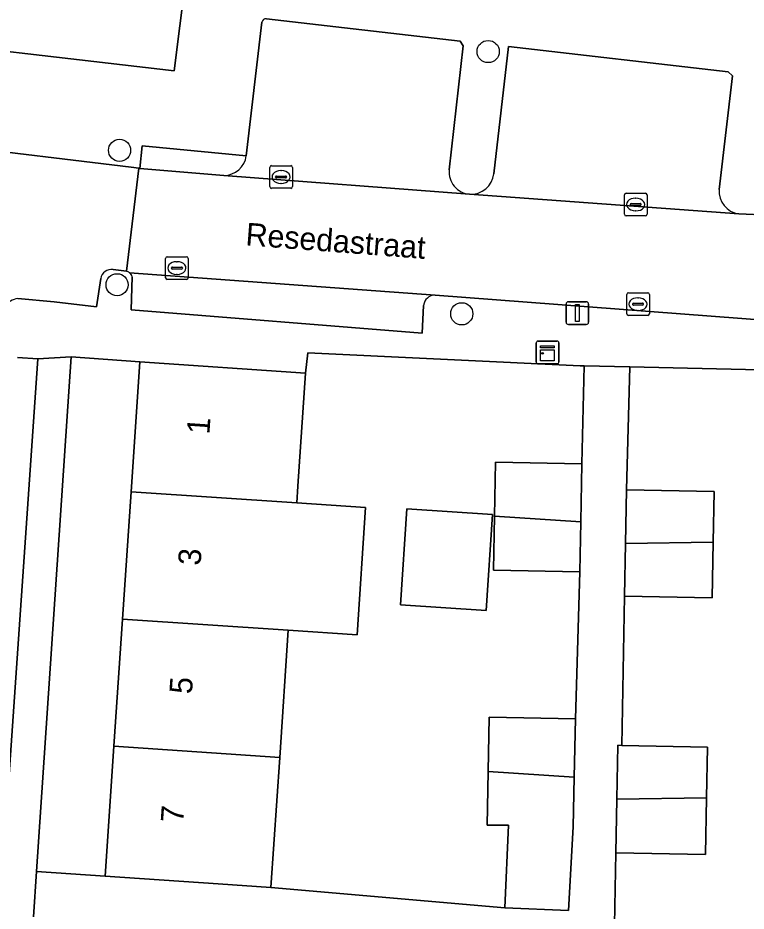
# Model space of a CAD drawing. Extents: x 162250 to 162661, y 380743 to 381606.
# Drawn here: x 162380.48 to 162412.64, y 380864.99 to 380904.42 of the extents above; entities that cross this region are included whole.
import ezdxf

# ---------------------------------------------------------------- set-up
doc = ezdxf.new("R2010")
doc.units = 0
for name, color, linetype in [('IMGEO_Boom', 7, 'Continuous'), ('IMGEO_Erf', 7, 'Continuous'), ('IMGEO_Kast', 7, 'Continuous'), ('IMGEO_Kolk', 7, 'Continuous'), ('IMGEO_Lichtmast', 7, 'Continuous'), ('IMGEO_Muur', 7, 'Continuous'), ('IMGEO_Openbare_ruimte_label', 7, 'Continuous'), ('IMGEO_Pand', 7, 'Continuous'), ('IMGEO_Pand_nummerreeks', 7, 'Continuous'), ('IMGEO_Parkeervlak_open', 7, 'Continuous'), ('IMGEO_Rijbaan_lokaal_open', 7, 'Continuous'), ('IMGEO_Voetpad_open', 7, 'Continuous')]:
    doc.layers.add(name, color=color, linetype=linetype)

msp = doc.modelspace()

# ---------------------------------------------------------------- linework, layer by layer
at = {"layer": 'IMGEO_Boom'}
for centre in [(162401.249, 380902.934), (162384.974, 380898.573), (162384.867, 380892.639), (162400.085, 380891.357)]:
    msp.add_circle(centre, 0.489, dxfattribs=at)
at = {"layer": 'IMGEO_Erf'}
for points in [[(162359.955, 380909.304), (162354.393, 380909.948), (162348.831, 380910.593), (162343.269, 380911.238), (162337.707, 380911.883), (162332.144, 380912.528), (162326.582, 380913.172), (162321.02, 380913.817), (162315.458, 380914.462), (162309.896, 380915.106), (162304.215, 380915.765), (162303.756, 380911.805), (162387.38, 380902.085), (162387.886, 380906.066), (162382.204, 380906.725), (162376.642, 380907.369), (162371.079, 380908.014), (162365.517, 380908.659)], [(162405.296, 380879.976), (162401.487, 380880.048), (162401.532, 380882.425), (162401.577, 380884.812), (162405.387, 380884.739), (162405.485, 380889.063), (162405.312, 380889.067), (162393.282, 380889.634), (162393.187, 380888.744), (162392.852, 380883.756), (162392.802, 380883.009), (162395.84, 380882.805), (162395.462, 380877.191), (162392.424, 380877.395), (162392.046, 380871.78), (162391.66, 380866.041), (162401.978, 380865.143), (162402.151, 380868.791), (162401.2, 380868.786), (162401.245, 380871.163), (162401.29, 380873.55), (162405.1, 380873.477)], [(162385.105, 380877.885), (162385.483, 380883.5), (162385.869, 380889.237), (162382.837, 380889.454), (162381.309, 380866.738), (162384.342, 380866.534), (162384.728, 380872.271)], [(162419.758, 380880.634), (162419.747, 380881.395), (162419.736, 380882.194), (162419.666, 380887.149), (162419.632, 380888.743), (162407.505, 380889.017), (162407.359, 380883.59), (162411.226, 380883.516), (162411.183, 380881.273), (162411.137, 380878.822), (162407.27, 380878.896), (162407.144, 380872.31), (162410.938, 380872.237), (162410.895, 380869.993), (162410.848, 380867.489), (162406.889, 380867.565), (162406.828, 380864.39), (162410.788, 380864.314), (162419.991, 380864.367), (162419.909, 380870.121), (162417.568, 380870.088), (162417.488, 380875.725), (162417.419, 380880.6)], [(162397.378, 380878.519), (162397.663, 380882.755), (162401.444, 380882.501), (162401.158, 380878.264)]]:
    msp.add_lwpolyline(points, close=True, dxfattribs=at)
at = {"layer": 'IMGEO_Kast'}
for p, q in [((162403.371, 380889.226), (162403.371, 380890.067)), ((162403.371, 380890.067), (162403.371, 380889.226)), ((162403.446, 380890.151), (162404.287, 380890.151)), ((162404.287, 380890.151), (162403.446, 380890.151)), ((162404.371, 380890.076), (162404.371, 380889.235)), ((162404.371, 380889.235), (162404.371, 380890.076)), ((162404.296, 380889.151), (162403.455, 380889.151)), ((162403.455, 380889.151), (162404.296, 380889.151))]:
    msp.add_line(p, q, dxfattribs=at)
for points in [[(162403.566, 380889.941), (162404.166, 380889.941), (162404.166, 380889.856), (162403.566, 380889.856), (162403.566, 380889.941)], [(162403.566, 380889.766), (162404.166, 380889.766), (162404.166, 380889.277), (162403.566, 380889.277), (162403.566, 380889.766)]]:
    msp.add_lwpolyline(points, dxfattribs=at)
msp.add_circle((162403.65, 380889.615), 0.0377, dxfattribs=at)
for centre, start, end in [((162403.449, 380890.073), 92.4484, 184.2845), ((162403.449, 380890.073), 92.4484, 184.2845), ((162404.293, 380890.073), 2.4484, 94.2845), ((162404.293, 380890.073), 2.4484, 94.2845), ((162403.449, 380889.229), 182.4484, 274.2845), ((162403.449, 380889.229), 182.4484, 274.2845), ((162404.293, 380889.229), 272.4484, 4.2845), ((162404.293, 380889.229), 272.4484, 4.2845)]:
    msp.add_arc(centre, 0.0779, start, end, dxfattribs=at)
at = {"layer": 'IMGEO_Kolk'}
for p, q in [((162391.681, 380897.896), (162392.533, 380897.896)), ((162391.606, 380896.97), (162391.606, 380897.822)), ((162392.094, 380897.676), (162392.119, 380897.676)), ((162392.607, 380897.822), (162392.607, 380896.97)), ((162391.865, 380897.39), (162391.865, 380897.402)), ((162392.303, 380897.353), (162391.905, 380897.353)), ((162391.908, 380897.439), (162392.306, 380897.439)), ((162392.117, 380897.116), (162392.092, 380897.116)), ((162392.349, 380897.402), (162392.349, 380897.39)), ((162392.533, 380896.896), (162391.681, 380896.896)), ((162407.337, 380896.682), (162408.189, 380896.682)), ((162407.262, 380895.756), (162407.262, 380896.608)), ((162407.75, 380896.462), (162407.775, 380896.462)), ((162408.263, 380896.608), (162408.263, 380895.756)), ((162407.521, 380896.176), (162407.521, 380896.188)), ((162407.959, 380896.139), (162407.561, 380896.139)), ((162407.564, 380896.225), (162407.962, 380896.225)), ((162407.773, 380895.902), (162407.748, 380895.902)), ((162408.005, 380896.188), (162408.005, 380896.176)), ((162408.189, 380895.682), (162407.337, 380895.682)), ((162387.005, 380892.95), (162387.005, 380893.802)), ((162387.08, 380893.876), (162387.932, 380893.876)), ((162387.493, 380893.656), (162387.518, 380893.656)), ((162388.006, 380893.802), (162388.006, 380892.95)), ((162387.264, 380893.37), (162387.264, 380893.382)), ((162387.702, 380893.333), (162387.304, 380893.333)), ((162387.307, 380893.419), (162387.705, 380893.419)), ((162387.748, 380893.382), (162387.748, 380893.37)), ((162387.932, 380892.876), (162387.08, 380892.876)), ((162387.516, 380893.096), (162387.491, 380893.096)), ((162407.366, 380891.358), (162407.366, 380892.21)), ((162407.441, 380892.284), (162408.293, 380892.284)), ((162407.854, 380892.064), (162407.879, 380892.064)), ((162408.367, 380892.21), (162408.367, 380891.358)), ((162407.625, 380891.778), (162407.625, 380891.79)), ((162408.063, 380891.741), (162407.665, 380891.741)), ((162407.668, 380891.827), (162408.066, 380891.827)), ((162408.109, 380891.79), (162408.109, 380891.778)), ((162408.293, 380891.284), (162407.441, 380891.284)), ((162407.877, 380891.504), (162407.852, 380891.504))]:
    msp.add_line(p, q, dxfattribs=at)
for points in [[(162391.681, 380897.896), (162392.533, 380897.896)], [(162391.606, 380896.97), (162391.606, 380897.822)], [(162392.607, 380897.822), (162392.607, 380896.97)], [(162392.533, 380896.896), (162391.681, 380896.896)], [(162407.337, 380896.682), (162408.189, 380896.682)], [(162407.262, 380895.756), (162407.262, 380896.608)], [(162408.263, 380896.608), (162408.263, 380895.756)], [(162408.189, 380895.682), (162407.337, 380895.682)], [(162387.005, 380892.95), (162387.005, 380893.802)], [(162387.08, 380893.876), (162387.932, 380893.876)], [(162388.006, 380893.802), (162388.006, 380892.95)], [(162387.932, 380892.876), (162387.08, 380892.876)], [(162407.366, 380891.358), (162407.366, 380892.21)], [(162407.441, 380892.284), (162408.293, 380892.284)], [(162408.367, 380892.21), (162408.367, 380891.358)], [(162408.293, 380891.284), (162407.441, 380891.284)]]:
    msp.add_lwpolyline(points, dxfattribs=at)
for centre, radius, start, end in [((162391.683, 380897.82), 0.0765, 91.552, 178.448), ((162391.683, 380897.82), 0.0765, 91.552, 178.448), ((162392.531, 380897.82), 0.0765, 1.552, 88.448), ((162392.531, 380897.82), 0.0765, 1.552, 88.448), ((162391.905, 380897.399), 0.0403, 85.8775, 175.7526), ((162391.902, 380897.389), 0.0366, 178.938, 274.7102), ((162392.306, 380897.396), 0.043, 264.8664, 352.4533), ((162392.31, 380897.401), 0.0386, 1.7309, 96.639), ((162391.683, 380896.972), 0.0765, 181.552, 268.448), ((162391.683, 380896.972), 0.0765, 181.552, 268.448), ((162392.531, 380896.972), 0.0765, 271.552, 358.448), ((162392.531, 380896.972), 0.0765, 271.552, 358.448), ((162407.339, 380896.606), 0.0765, 91.552, 178.448), ((162407.339, 380896.606), 0.0765, 91.552, 178.448), ((162408.187, 380896.606), 0.0765, 1.552, 88.448), ((162408.187, 380896.606), 0.0765, 1.552, 88.448), ((162407.561, 380896.185), 0.0403, 85.8775, 175.7526), ((162407.558, 380896.175), 0.0366, 178.938, 274.7102), ((162407.962, 380896.182), 0.043, 264.8664, 352.4533), ((162407.966, 380896.187), 0.0386, 1.7309, 96.639), ((162407.339, 380895.758), 0.0765, 181.552, 268.448), ((162407.339, 380895.758), 0.0765, 181.552, 268.448), ((162408.187, 380895.758), 0.0765, 271.552, 358.448), ((162408.187, 380895.758), 0.0765, 271.552, 358.448), ((162387.082, 380893.8), 0.0765, 91.552, 178.448), ((162387.082, 380893.8), 0.0765, 91.552, 178.448), ((162387.93, 380893.8), 0.0765, 1.552, 88.448), ((162387.93, 380893.8), 0.0765, 1.552, 88.448), ((162387.304, 380893.379), 0.0403, 85.8775, 175.7526), ((162387.301, 380893.369), 0.0366, 178.938, 274.7102), ((162387.705, 380893.376), 0.043, 264.8664, 352.4533), ((162387.709, 380893.381), 0.0386, 1.7309, 96.639), ((162387.082, 380892.952), 0.0765, 181.552, 268.448), ((162387.082, 380892.952), 0.0765, 181.552, 268.448), ((162387.93, 380892.952), 0.0765, 271.552, 358.448), ((162387.93, 380892.952), 0.0765, 271.552, 358.448), ((162407.443, 380892.208), 0.0765, 91.552, 178.448), ((162407.443, 380892.208), 0.0765, 91.552, 178.448), ((162408.291, 380892.208), 0.0765, 1.552, 88.448), ((162408.291, 380892.208), 0.0765, 1.552, 88.448), ((162407.665, 380891.787), 0.0403, 85.8775, 175.7526), ((162407.662, 380891.777), 0.0366, 178.938, 274.7102), ((162408.066, 380891.784), 0.043, 264.8664, 352.4533), ((162408.07, 380891.789), 0.0386, 1.7309, 96.639), ((162407.443, 380891.36), 0.0765, 181.552, 268.448), ((162407.443, 380891.36), 0.0765, 181.552, 268.448), ((162408.291, 380891.36), 0.0765, 271.552, 358.448), ((162408.291, 380891.36), 0.0765, 271.552, 358.448)]:
    msp.add_arc(centre, radius, start, end, dxfattribs=at)
for centre, major_axis, ratio, start_param, end_param in [((162392.093, 380897.396), (-0.387, 0.002), 0.722429, 4.712389, 7.853982), ((162392.118, 380897.396), (-0.39, 0.002), 0.717154, 1.570796, 4.712389), ((162407.749, 380896.182), (-0.387, 0.002), 0.722429, 4.712389, 7.853982), ((162407.774, 380896.182), (-0.39, 0.002), 0.717154, 1.570796, 4.712389), ((162387.492, 380893.376), (-0.387, 0.002), 0.722429, 4.712389, 7.853982), ((162387.517, 380893.376), (-0.39, 0.002), 0.717154, 1.570796, 4.712389), ((162407.853, 380891.784), (-0.387, 0.002), 0.722429, 4.712389, 7.853982), ((162407.878, 380891.784), (-0.39, 0.002), 0.717154, 1.570796, 4.712389)]:
    msp.add_ellipse(centre, major_axis=major_axis, ratio=ratio, start_param=start_param, end_param=end_param, dxfattribs=at)
at = {"layer": 'IMGEO_Lichtmast'}
for p, q in [((162404.69, 380890.987), (162404.69, 380891.787)), ((162404.69, 380891.787), (162404.69, 380890.987)), ((162404.79, 380891.887), (162405.58, 380891.887)), ((162405.58, 380891.887), (162404.79, 380891.887)), ((162405.68, 380891.787), (162405.68, 380890.987)), ((162405.68, 380890.987), (162405.68, 380891.787)), ((162405.58, 380890.887), (162404.79, 380890.887)), ((162404.79, 380890.887), (162405.58, 380890.887))]:
    msp.add_line(p, q, dxfattribs=at)
msp.add_lwpolyline([(162405.11, 380891.762), (162405.26, 380891.762), (162405.26, 380891.012), (162405.11, 380891.012), (162405.11, 380891.762)], dxfattribs=at)
for centre, start, end in [((162404.79, 380891.787), 90, 180), ((162404.79, 380891.787), 90, 180), ((162405.58, 380891.787), 0, 90), ((162405.58, 380891.787), 360, 90), ((162404.79, 380890.987), 180, 270), ((162404.79, 380890.987), 180, 270), ((162405.58, 380890.987), 270, 0), ((162405.58, 380890.987), 270, 0)]:
    msp.add_arc(centre, 0.1, start, end, dxfattribs=at)
at = {"layer": 'IMGEO_Muur'}
msp.add_lwpolyline([(162419.632, 380888.743), (162407.505, 380889.01)], dxfattribs=at)
at = {"layer": 'IMGEO_Pand'}
for points in [[(162392.802, 380883.009), (162392.852, 380883.756), (162393.187, 380888.744), (162385.869, 380889.237), (162385.483, 380883.5)], [(162401.532, 380882.425), (162405.338, 380882.17), (162405.387, 380884.739), (162401.577, 380884.812)], [(162385.105, 380877.885), (162392.424, 380877.395), (162395.462, 380877.191), (162395.84, 380882.805), (162392.802, 380883.009), (162385.483, 380883.5)], [(162407.314, 380881.218), (162411.183, 380881.273), (162411.226, 380883.516), (162407.359, 380883.59)], [(162397.378, 380878.519), (162401.158, 380878.264), (162401.444, 380882.501), (162397.663, 380882.755)], [(162401.532, 380882.425), (162401.487, 380880.048), (162405.296, 380879.976), (162405.338, 380882.17)], [(162407.314, 380881.218), (162407.27, 380878.896), (162411.137, 380878.822), (162411.183, 380881.273)], [(162384.728, 380872.271), (162392.046, 380871.78), (162392.424, 380877.395), (162385.105, 380877.885)], [(162401.245, 380871.163), (162405.051, 380870.908), (162405.1, 380873.477), (162401.29, 380873.55)], [(162384.728, 380872.271), (162384.342, 380866.534), (162389.331, 380866.198), (162391.66, 380866.041), (162392.046, 380871.78)], [(162410.938, 380872.237), (162407.144, 380872.31), (162406.98, 380872.313), (162406.934, 380869.937), (162410.895, 380869.993)], [(162401.245, 380871.163), (162401.2, 380868.786), (162402.151, 380868.791), (162401.978, 380865.143), (162404.801, 380865.027), (162405.009, 380868.714), (162405.051, 380870.908)], [(162410.895, 380869.993), (162406.934, 380869.937), (162406.889, 380867.565), (162410.848, 380867.489)]]:
    msp.add_lwpolyline(points, close=True, dxfattribs=at)
at = {"layer": 'IMGEO_Parkeervlak_open'}
for points in [[(162391.259, 380904.226), (162390.571, 380898.331)], [(162399.528, 380897.712), (162400.147, 380903.183), (162400.014, 380903.385), (162391.469, 380904.384)], [(162411.447, 380896.85), (162412.031, 380901.861), (162411.845, 380902.031), (162402.141, 380903.159), (162401.498, 380897.54)], [(162389.579, 380897.463), (162400.423, 380896.635)], [(162400.423, 380896.635), (162412.32, 380895.776)], [(162398.903, 380892.186), (162385.412, 380893.167)], [(162385.531, 380892.996), (162385.486, 380891.536), (162398.337, 380890.499), (162398.401, 380891.728)], [(162378.841, 380868.332), (162379.907, 380868.262), (162381.368, 380889.373), (162380.466, 380889.43)]]:
    msp.add_lwpolyline(points, dxfattribs=at)
for centre, radius, start, end in [((162391.446, 380904.195), 0.19, 83.1734, 170.7408), ((162389.578, 380898.465), 1.002, 270.0487, 352.3231), ((162400.513, 380897.62), 0.989, 174.6666, 264.7873), ((162400.484, 380897.654), 1.021, 266.589, 353.5964), ((162412.431, 380896.758), 0.989, 174.6787, 263.5331), ((162385.166, 380892.869), 0.387, 19.2064, 50.4622), ((162398.906, 380891.678), 0.508, 90.3744, 174.3772)]:
    msp.add_arc(centre, radius, start, end, dxfattribs=at)
at = {"layer": 'IMGEO_Rijbaan_lokaal_open'}
for points in [[(162385.826, 380897.783), (162385.493, 380897.823), (162377.427, 380898.803), (162372.076, 380899.395), (162371.558, 380895.065), (162372.159, 380894.997), (162372.388, 380894.826), (162372.427, 380894.566), (162372.243, 380893.067), (162373.212, 380892.864), (162375.55, 380892.667)], [(162384.689, 380893.313), (162385.279, 380893.239), (162385.826, 380897.783)], [(162429.729, 380894.693), (162429.611, 380894.7), (162424.441, 380894.987), (162423.336, 380895.125), (162412.957, 380895.742), (162412.32, 380895.776), (162400.423, 380896.635), (162389.579, 380897.463), (162385.866, 380897.778), (162385.826, 380897.783), (162385.279, 380893.239)], [(162385.412, 380893.167), (162398.903, 380892.186), (162428.509, 380889.93)], [(162380.485, 380892.032), (162382.085, 380891.886), (162383.963, 380891.67), (162384.143, 380892.911)]]:
    msp.add_lwpolyline(points, dxfattribs=at)
for centre, radius, start, end in [((162384.616, 380892.841), 0.478, 81.1931, 171.5327), ((162385.173, 380892.885), 0.369, 49.7594, 73.3825), ((162380.597, 380891.217), 0.823, 97.81, 145.8198)]:
    msp.add_arc(centre, radius, start, end, dxfattribs=at)
at = {"layer": 'IMGEO_Voetpad_open'}
for points in [[(162446.741, 380900.601), (162441.119, 380900.4), (162435.376, 380900.195), (162435.233, 380904.199), (162432.846, 380904.146), (162430.939, 380904.454), (162424.628, 380905.15), (162418.77, 380905.796), (162412.864, 380906.447), (162406.649, 380907.132), (162403.615, 380907.534), (162403.427, 380905.895), (162390.97, 380907.322), (162391.079, 380908.948), (162388.264, 380909.325), (162387.886, 380906.066), (162387.38, 380902.085), (162303.756, 380911.805), (162301.694, 380912.045), (162277.054, 380914.909), (162276.814, 380911.134)], [(162342.278, 380903.526), (162342.387, 380904.63), (162377.614, 380900.501), (162377.427, 380898.803), (162385.493, 380897.823), (162385.826, 380897.783), (162385.866, 380897.778), (162385.974, 380898.769), (162390.571, 380898.331), (162391.259, 380904.226)], [(162391.469, 380904.384), (162400.014, 380903.385), (162400.147, 380903.183), (162399.528, 380897.712)], [(162401.498, 380897.54), (162402.141, 380903.159), (162411.845, 380902.031), (162412.031, 380901.861), (162411.447, 380896.85)], [(162390.571, 380898.331), (162385.974, 380898.769), (162385.866, 380897.778), (162389.579, 380897.463)], [(162412.32, 380895.776), (162412.957, 380895.742)], [(162385.279, 380893.239), (162384.689, 380893.313)], [(162384.143, 380892.911), (162383.963, 380891.67), (162382.085, 380891.886), (162380.485, 380892.032)], [(162398.401, 380891.728), (162398.337, 380890.499), (162385.486, 380891.536), (162385.531, 380892.996)], [(162428.509, 380889.93), (162398.903, 380892.186)], [(162380.466, 380889.43), (162381.368, 380889.373), (162382.837, 380889.454), (162385.869, 380889.237), (162393.187, 380888.744), (162393.282, 380889.634), (162405.312, 380889.067), (162405.485, 380889.063), (162407.505, 380889.017), (162419.632, 380888.743), (162419.666, 380887.149), (162427.019, 380887.254), (162428.539, 380887.298), (162432.158, 380887.347)], [(162381.175, 380864.749), (162381.309, 380866.738), (162382.837, 380889.454), (162381.368, 380889.373), (162379.907, 380868.262), (162378.841, 380868.332)], [(162406.828, 380864.39), (162406.889, 380867.565), (162406.934, 380869.937), (162406.98, 380872.313), (162407.144, 380872.31), (162407.27, 380878.896), (162407.314, 380881.218), (162407.359, 380883.59), (162407.505, 380889.017), (162405.485, 380889.063), (162405.387, 380884.739), (162405.338, 380882.17), (162405.296, 380879.976), (162405.1, 380873.477), (162405.051, 380870.908), (162405.009, 380868.714), (162404.801, 380865.027), (162401.978, 380865.143), (162391.66, 380866.041), (162389.331, 380866.198), (162384.342, 380866.534), (162381.309, 380866.738), (162381.175, 380864.749)]]:
    msp.add_lwpolyline(points, dxfattribs=at)
for centre, radius, start, end in [((162391.446, 380904.195), 0.19, 83.1734, 170.7408), ((162389.578, 380898.465), 1.002, 270.0487, 352.3231), ((162400.513, 380897.62), 0.989, 174.6666, 264.7873), ((162400.484, 380897.654), 1.021, 266.589, 353.5964), ((162412.431, 380896.758), 0.989, 174.6787, 263.5331), ((162384.616, 380892.841), 0.478, 81.1931, 171.5327), ((162385.173, 380892.885), 0.369, 49.7594, 73.3825), ((162385.166, 380892.869), 0.387, 19.2064, 50.4622), ((162380.597, 380891.217), 0.823, 97.81, 145.8198), ((162398.906, 380891.678), 0.508, 90.3744, 174.3772)]:
    msp.add_arc(centre, radius, start, end, dxfattribs=at)

# ---------------------------------------------------------------- texts
at = {"layer": 'IMGEO_Openbare_ruimte_label'}
msp.add_text('Resedastraat', height=1, rotation=355.6408, dxfattribs=at).set_placement((162390.515, 380894.384))
at = {"layer": 'IMGEO_Pand_nummerreeks'}
for s, p in [('1', (162388.94, 380886.018)), ('3', (162388.551, 380880.229)), ('5', (162388.169, 380874.553)), ('7', (162387.787, 380868.877))]:
    msp.add_text(s, height=1, rotation=86.1521, dxfattribs=at).set_placement(p)

doc.saveas('drawing.dxf')
